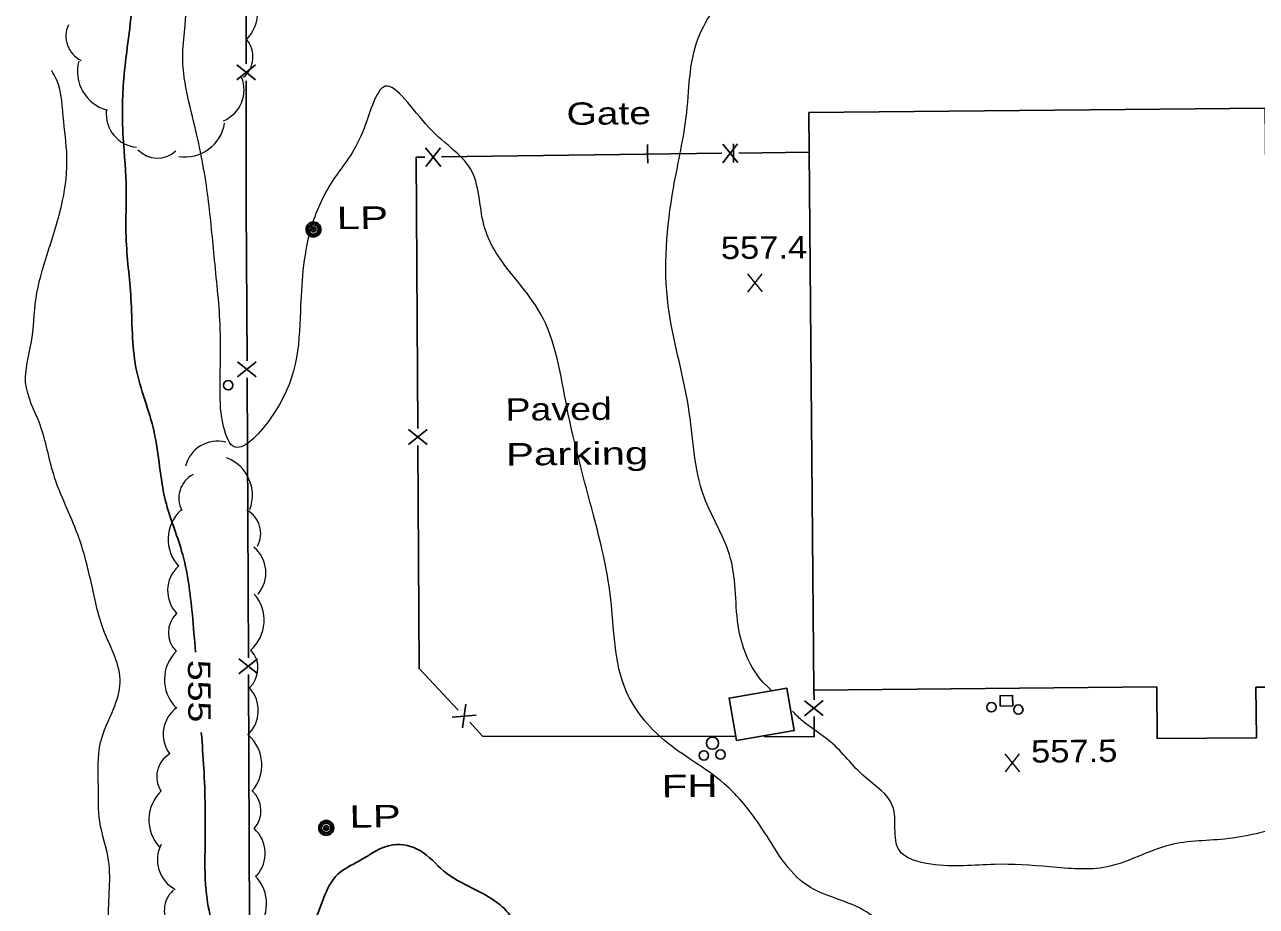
# Model space of a CAD drawing. Extents: x 2361708 to 2370558, y 6977955 to 6991887.
# Drawn here: x 2365764.1 to 2366027.7, y 6984510.7 to 6984699.5 of the extents above; entities that cross this region are included whole.
import ezdxf
from ezdxf.enums import TextEntityAlignment as Align

# ---------------------------------------------------------------- set-up
doc = ezdxf.new("R2010")
doc.units = 0
doc.header["$LTSCALE"] = 1.9
for name, color, linetype, lineweight in [('11', 7, 'Continuous', 25), ('17', 7, 'Continuous', 25), ('2', 7, 'Continuous', 25), ('20', 7, 'Continuous', 25), ('23', 7, 'Continuous', 25), ('29', 7, 'Continuous', 13), ('31', 7, 'Continuous', 13), ('35', 7, 'Continuous', 13), ('7', 7, 'Continuous', 25)]:
    doc.layers.add(name, color=color, linetype=linetype, lineweight=lineweight)

msp = doc.modelspace()

# ---------------------------------------------------------------- linework, layer by layer
at = {"layer": '11'}
for points in [[(2365931.922, 6984680.716), (2365933.019, 6984557.021), (2366006.396, 6984557.669), (2366006.492, 6984546.619), (2366027.711, 6984546.801), (2366027.618, 6984557.601), (2366030.798, 6984557.631), (2366030.45, 6984594.15), (2366051.36, 6984594.349), (2366051.596, 6984569.56), (2366073.265, 6984569.766), (2366073.359, 6984559.876), (2366119.927, 6984560.319), (2366118.687, 6984690.544), (2366068.549, 6984690.067), (2366068.879, 6984655.478), (2366029.86, 6984655.107), (2366029.608, 6984681.646)], [(2365916.421, 6984546.212), (2365928.792, 6984548.329), (2365927.245, 6984557.395), (2365914.865, 6984555.277)]]:
    msp.add_lwpolyline(points, close=True, dxfattribs=at)
at = {"layer": '17'}
for p, q in [((2365813.479, 6984690.919), (2365809.479, 6984687.711)), ((2365813.479, 6984687.719), (2365809.479, 6984690.911)), ((2365913.485, 6984673.95), (2365916.743, 6984669.991)), ((2365916.685, 6984673.991), (2365913.543, 6984669.95)), ((2365849.89, 6984673.145), (2365853.148, 6984669.185)), ((2365853.09, 6984673.185), (2365849.948, 6984669.145)), ((2365913.314, 6984671.978), (2365853.318, 6984671.217)), ((2365931.913, 6984672.215), (2365916.914, 6984672.022)), ((2365813.664, 6984624.127), (2365809.644, 6984627.309)), ((2365813.644, 6984627.327), (2365809.665, 6984624.109)), ((2365811.968, 6984563.918), (2365811.696, 6984623.919)), ((2365846.234, 6984612.797), (2365850.255, 6984609.615)), ((2365846.255, 6984609.597), (2365850.234, 6984612.815)), ((2365813.95, 6984560.527), (2365809.93, 6984563.709)), ((2365813.93, 6984563.727), (2365809.95, 6984560.509)), ((2365933.029, 6984554.93), (2365933.019, 6984557.021)), ((2365857.773, 6984548.894), (2365858.495, 6984553.971)), ((2365935.001, 6984551.539), (2365930.991, 6984554.721)), ((2365934.991, 6984554.739), (2365931.002, 6984551.521)), ((2365855.581, 6984551.223), (2365860.687, 6984551.632))]:
    msp.add_line(p, q, dxfattribs=at)
for points in [[(2365811.507, 6984691.12), (2365811.487, 6984717.431), (2365805.182, 6984723.121), (2365804.952, 6984748.32)], [(2365811.682, 6984627.518), (2365811.528, 6984660.589), (2365811.511, 6984687.52)], [(2365897.433, 6984669.897), (2365897.424, 6984671.897), (2365897.415, 6984673.897)], [(2365915.785, 6984674.012), (2365915.794, 6984672.012), (2365915.803, 6984670.012)], [(2365849.719, 6984671.173), (2365847.859, 6984671.145), (2365848.202, 6984613.006)], [(2365848.226, 6984609.406), (2365848.511, 6984561.626), (2365856.876, 6984552.725)], [(2365812.233, 6984500.318), (2365812.218, 6984507.168), (2365811.982, 6984560.318)], [(2365859.342, 6984550.099), (2365862.11, 6984547.155), (2365916.183, 6984547.049)], [(2365922.354, 6984547.038), (2365933.044, 6984547.02), (2365933.033, 6984551.33)]]:
    msp.add_lwpolyline(points, dxfattribs=at)
at = {"layer": '20'}
for centre, radius in [((2365825.905, 6984655.685), 1.6), ((2365825.905, 6984655.685), 1.3), ((2365825.905, 6984655.685), 1), ((2365825.905, 6984655.685), 0.539), ((2365825.905, 6984655.685), 0.192), ((2365807.652, 6984622.31), 1), ((2365911.317, 6984545.623), 1.3), ((2365828.625, 6984527.485), 1.6), ((2365828.625, 6984527.485), 1.3), ((2365828.625, 6984527.485), 1), ((2365828.625, 6984527.485), 0.539), ((2365828.625, 6984527.485), 0.192)]:
    msp.add_circle(centre, radius, dxfattribs=at)
at = {"layer": '23'}
msp.add_lwpolyline([(2365972.904, 6984553.589), (2365975.583, 6984553.665), (2365975.522, 6984555.855), (2365972.843, 6984555.779)], close=True, dxfattribs=at)
at = {"layer": '29'}
for centre, radius, start, end in [((2365805.378, 6984702.268), 8.584, 315.47154, 45.47154), ((2365778.628, 6984697.077), 5.719, 155.02094, 245.02094), ((2365807.239, 6984692.66), 5.719, 309.7469, 39.7469), ((2365783.963, 6984689.539), 8.584, 165.29137, 255.29137), ((2365803.885, 6984685.562), 7.157, 292.38757, 22.38757), ((2365788.687, 6984680.41), 7.157, 174.65154, 264.65154), ((2365798.39, 6984679.771), 8.584, 261.07482, 351.07482), ((2365792.501, 6984676.65), 5.719, 223.15965, 313.15965), ((2365805.4, 6984603.178), 7.135, 75.72807, 165.72807), ((2365804.275, 6984598.737), 8.558, 339.26131, 69.26131), ((2365802.782, 6984598.133), 5.702, 117.47084, 207.47084), ((2365803.352, 6984589.283), 8.558, 132.61303, 222.61303), ((2365808.897, 6984590.541), 5.702, 331.38551, 61.38551), ((2365808.573, 6984582.152), 7.135, 320.20749, 50.20749), ((2365801.823, 6984578.301), 7.135, 133.29645, 223.29645), ((2365806.775, 6984571.942), 8.558, 311.21571, 41.21571), ((2365800.559, 6984569.315), 5.702, 134.48384, 224.48384), ((2365802.57, 6984559.244), 8.558, 134.09144, 224.09144), ((2365808.331, 6984561.702), 5.702, 312.71017, 42.71017), ((2365806.959, 6984552.647), 7.135, 312.71017, 42.71017), ((2365800.882, 6984547.52), 7.135, 126.34259, 216.34259), ((2365806.287, 6984540.984), 8.558, 318.60551, 48.60551), ((2365798.052, 6984538.439), 5.702, 121.81973, 211.81973), ((2365799.236, 6984529.199), 8.558, 132.94542, 222.94542), ((2365808.976, 6984531.167), 5.702, 317.9678, 47.9678), ((2365808.439, 6984522.024), 7.135, 317.9678, 47.9678), ((2365799.627, 6984520.645), 7.135, 152.53028, 242.53028), ((2365807.302, 6984511.263), 8.558, 314.33074, 44.33074), ((2365799.673, 6984509.854), 5.702, 131.42719, 221.42719)]:
    msp.add_arc(centre, radius, start, end, dxfattribs=at)
at = {"layer": '31'}
for p, q in [((2365921.977, 6984642.299), (2365918.86, 6984646.15)), ((2365918.897, 6984642.27), (2365921.94, 6984646.179)), ((2365977.068, 6984539.499), (2365973.951, 6984543.349)), ((2365973.988, 6984539.469), (2365977.031, 6984543.379))]:
    msp.add_line(p, q, dxfattribs=at)
at = {"layer": '31', "lineweight": 25}
for points in [[(2365800.636, 6984565.101), (2365799.978, 6984573.205), (2365797.689, 6984586.794), (2365794.247, 6984597.501), (2365791.775, 6984612.349), (2365787.915, 6984626.053), (2365786.834, 6984640.873), (2365785.799, 6984653.984), (2365785.808, 6984665.675), (2365785.114, 6984676.528), (2365785.368, 6984688.771), (2365786.313, 6984696.631), (2365787.562, 6984713.613), (2365786.773, 6984724.986), (2365784.996, 6984740.47), (2365784.616, 6984743.557)], [(2365868.878, 6984507.417), (2365867.945, 6984508.828), (2365860.04, 6984514.524), (2365853.734, 6984518.294), (2365848.783, 6984522.597), (2365842.93, 6984523.871), (2365835.633, 6984520.371), (2365831.149, 6984517.609), (2365825.406, 6984506.394), (2365817.08, 6984497.474), (2365816.81, 6984478.611), (2365813.298, 6984465.076), (2365809.532, 6984466.801), (2365807.844, 6984476.085), (2365807.439, 6984484.922), (2365805.52, 6984500.604), (2365802.912, 6984514.06), (2365802.719, 6984523.808), (2365802.432, 6984540.257), (2365801.899, 6984547.902)]]:
    msp.add_spline(points, degree=3, dxfattribs=at)
at = {"layer": '35'}
for points in [[(2365923.829, 6984557.003), (2365922.163, 6984558.647), (2365916.956, 6984569.908), (2365915.18, 6984585.171), (2365909.504, 6984598.418), (2365906.151, 6984617.647), (2365901.824, 6984639.307), (2365902.944, 6984664.539), (2365905.79, 6984680.757), (2365908.669, 6984697.665), (2365914.105, 6984709.688), (2365912.305, 6984718.061), (2365911.183, 6984723.521), (2365909.201, 6984735.342), (2365900.024, 6984745.416), (2365889.846, 6984754.609), (2365881.708, 6984768.052), (2365867.635, 6984776.778), (2365848.635, 6984778.758), (2365838.609, 6984779.322), (2365829.405, 6984785.945), (2365819.331, 6984794.749), (2365813.826, 6984800.517), (2365809.12, 6984803.213), (2365802.985, 6984807.894), (2365801.89, 6984814.754), (2365799.977, 6984828.587), (2365798.171, 6984840.83), (2365796.55, 6984865.076), (2365794.572, 6984876.448), (2365793.879, 6984889.392), (2365790.052, 6984901.626), (2365786.446, 6984910.662), (2365780.373, 6984920.455), (2365775.512, 6984926.789)], [(2366026.64, 6984365.112), (2366023.465, 6984378.273), (2366021.242, 6984391.242), (2366018.741, 6984405.989), (2366015.333, 6984417.317), (2366009.071, 6984430.108), (2366001.534, 6984440.247), (2365990.09, 6984455.318), (2365980.447, 6984469.207), (2365969.959, 6984476.318), (2365954.083, 6984496.908), (2365944.242, 6984509.505), (2365931.558, 6984515.184), (2365921.891, 6984527.373), (2365913.728, 6984537.026), (2365901.04, 6984546.205), (2365892.84, 6984556.768), (2365889.457, 6984577.037), (2365885.83, 6984594.493), (2365880.131, 6984617.58), (2365874.448, 6984637.747), (2365865.024, 6984650.667), (2365862.605, 6984655.845), (2365859.869, 6984668.01), (2365850.618, 6984677.482), (2365841.274, 6984686.333), (2365835.976, 6984675.502), (2365829.878, 6984665.924), (2365825.275, 6984655.68), (2365823.101, 6984638.208), (2365816.513, 6984614.914), (2365808.726, 6984609.23), (2365806.488, 6984614.269), (2365805.912, 6984622.204), (2365805.956, 6984634.374), (2365804.737, 6984649.054), (2365803.35, 6984662.441), (2365800.733, 6984676.767), (2365797.944, 6984693.391), (2365798.457, 6984699.416), (2365797.814, 6984716.601), (2365796.763, 6984733.472), (2365797.282, 6984751.458), (2365795.684, 6984763.803), (2365790.1, 6984772.66), (2365787.03, 6984788.382), (2365782.567, 6984807.6), (2365774.292, 6984818.582), (2365772.263, 6984824.763)], [(2365887.917, 6984336.38), (2365885.764, 6984337.71), (2365878.563, 6984337.761), (2365868.025, 6984338.571), (2365856.086, 6984339.547), (2365843.807, 6984340.321), (2365832.425, 6984340.532), (2365821.435, 6984340.408), (2365812.734, 6984341.535), (2365809.731, 6984345.076), (2365809.633, 6984356.346), (2365809.424, 6984369.915), (2365812.043, 6984382.62), (2365811.051, 6984389.191), (2365805.736, 6984398.011), (2365802.96, 6984409.205), (2365799.466, 6984414.802), (2365793.222, 6984422.543), (2365787.949, 6984430.223), (2365785.547, 6984446.111), (2365786.1, 6984463.817), (2365786.621, 6984476.273), (2365785.539, 6984493.283), (2365782.161, 6984506.742), (2365782.06, 6984520.481), (2365780.16, 6984528.864), (2365779.858, 6984536.452), (2365780.329, 6984545.806), (2365783.091, 6984552.943), (2365784.536, 6984558.657), (2365781.061, 6984569.704), (2365778.291, 6984580.209), (2365775.444, 6984590.322), (2365770.302, 6984603.154), (2365767.391, 6984613.787), (2365764.304, 6984622.897), (2365765.504, 6984631.349), (2365766.523, 6984640.919), (2365768.903, 6984650.323), (2365772.214, 6984661.845), (2365773.124, 6984671.274), (2365772.342, 6984679.866), (2365770.407, 6984688.769), (2365769.788, 6984689.703)], [(2366181.999, 6984589.792), (2366181.514, 6984577.696), (2366179.964, 6984571.392), (2366177.046, 6984568.113), (2366173.278, 6984572.068), (2366171.072, 6984580.037), (2366162.221, 6984584.253), (2366150.798, 6984589.725), (2366140.122, 6984572.442), (2366130.287, 6984556.208), (2366121.882, 6984548.188), (2366111.376, 6984547.807), (2366101.574, 6984545.804), (2366088.905, 6984546.674), (2366081.406, 6984543.422), (2366071.74, 6984537.69), (2366064.661, 6984532.242), (2366048.586, 6984531.689), (2366035.027, 6984528.38), (2366021.746, 6984525.183), (2366009.089, 6984523.793), (2365995.743, 6984519.135), (2365983.492, 6984519.139), (2365971.666, 6984519.666), (2365958.025, 6984519.706), (2365951.236, 6984522.742), (2365949.856, 6984532.169), (2365943.957, 6984538.354), (2365936.565, 6984545.913), (2365930.401, 6984550.525), (2365928.402, 6984552.496)]]:
    msp.add_spline(points, degree=3, dxfattribs=at)
at = {"layer": '7'}
for centre in [(2365970.986, 6984553.341), (2365976.761, 6984552.836), (2365909.472, 6984542.995), (2365913.02, 6984543.179)]:
    msp.add_circle(centre, 1, dxfattribs=at)

# ---------------------------------------------------------------- texts
at = {"layer": '17', "width": 1.3}
msp.add_text('Gate', height=4.8, rotation=0.545, dxfattribs=at).set_placement((2365880.074, 6984678.052))
at = {"layer": '2'}
for s, width, p in [('Paved', 1.25, (2365867.017, 6984614.685)), ('Parking', 1.4, (2365867.109, 6984605.085))]:
    msp.add_text(s, height=4.8, rotation=0.545, dxfattribs=dict(at, width=width)).set_placement(p)
at = {"layer": '20', "width": 1.4}
for s, p in [('  LP', (2365825.905, 6984655.685)), ('  FH', (2365895.447, 6984533.982)), ('  LP', (2365828.625, 6984527.485))]:
    msp.add_text(s, height=4.8, rotation=0.545, dxfattribs=at).set_placement(p)
at = {"layer": '31', "width": 1.15}
for s, p in [('557.4', (2365913.11, 6984649.315)), ('557.5', (2365979.51, 6984541.462))]:
    msp.add_text(s, height=4.8, rotation=0.545, dxfattribs=at).set_placement(p)
at = {"layer": '31', "width": 1.25}
msp.add_text(' 555 ', height=4.8, rotation=270.545, dxfattribs=at).set_placement((2365799.075, 6984556.771), align=Align.CENTER)

doc.saveas('drawing.dxf')
